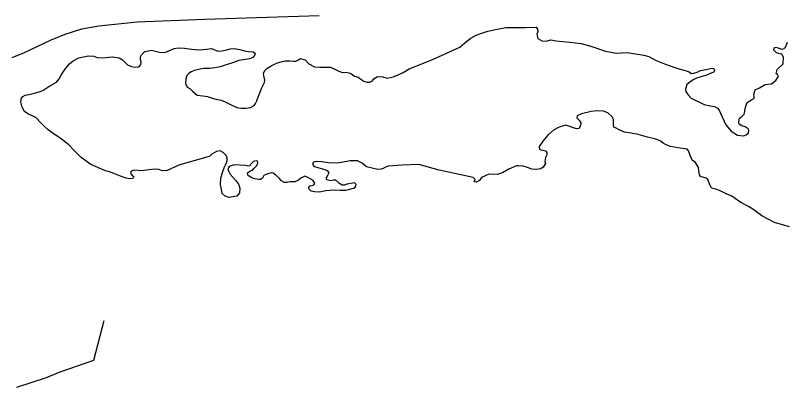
# Model space of a CAD drawing. Extents: x 3715084 to 3753216, y 488173 to 513963.
# Drawn here: x 3730315 to 3731481, y 495419 to 495982 of the extents above; entities that cross this region are included whole.
import ezdxf

# ---------------------------------------------------------------- set-up
doc = ezdxf.new("R2010")
doc.units = 0
doc.layers.add('V-SITE-OTLN', color=7, linetype='Continuous')
doc.layers.add('V-TOPO-SHOR', color=7, linetype='Continuous')

msp = doc.modelspace()

# ---------------------------------------------------------------- linework, layer by layer
at = {"layer": 'V-SITE-OTLN'}
for p, q in [((3730601.2, 495976.2), (3730774.4, 495981.8)), ((3730441.1, 495965.9), (3730498.7, 495972.1)), ((3730498.7, 495972.1), (3730601.2, 495976.2)), ((3730390.2, 495953.7), (3730415.2, 495961.7)), ((3730415.2, 495961.7), (3730441.1, 495965.9)), ((3730368, 495944.3), (3730390.2, 495953.7)), ((3730328.7, 495925.9), (3730368, 495944.3)), ((3730309.9, 495918), (3730328.7, 495925.9))]:
    msp.add_line(p, q, dxfattribs=at)
at = {"layer": 'V-TOPO-SHOR'}
msp.add_line((3730448.6, 495520.5), (3730432.7, 495460.4), dxfattribs=at)
for points in [[(3730987, 495934), (3730997.8, 495942.7), (3731003.9, 495947.3), (3731011.7, 495951.8), (3731020.4, 495955.2), (3731029.6, 495958.1), (3731041.1, 495960.7), (3731056.7, 495963.7), (3731086, 495963.7), (3731102.4, 495964), (3731104.6, 495961), (3731105.1, 495957.3), (3731103.7, 495952.8), (3731105.2, 495947), (3731112.2, 495943), (3731119.5, 495943.5), (3731124.7, 495944.7), (3731132.5, 495943.6), (3731153.8, 495941.3), (3731170.8, 495939.2), (3731185.2, 495935.4), (3731207.4, 495928), (3731223.6, 495924.8), (3731231.8, 495925.1), (3731240.4, 495925.6), (3731252.7, 495923.6), (3731265.4, 495921.9), (3731273.3, 495919.7), (3731284.2, 495913.8), (3731296.9, 495908.6), (3731305.3, 495905.8), (3731315.6, 495902.2), (3731322.4, 495900), (3731329.6, 495898.2), (3731334.3, 495896.6), (3731337, 495894.2), (3731341.3, 495894.4), (3731346, 495896.3), (3731351.3, 495898.4), (3731359.3, 495900.3), (3731368.9, 495902), (3731371.2, 495901.4), (3731372.2, 495899.2), (3731370.8, 495895.7), (3731368.4, 495894.8), (3731361.6, 495892.1), (3731352.2, 495889.2), (3731345.3, 495886.9), (3731340.2, 495884.6), (3731334.9, 495881), (3731330.8, 495877.5), (3731328.6, 495870.5), (3731329.2, 495867), (3731332.1, 495862.1), (3731336.9, 495856.9), (3731356.6, 495847.2), (3731366.3, 495845), (3731372.4, 495844.4), (3731377, 495841.6), (3731379.7, 495838.7), (3731381.5, 495834), (3731389.5, 495816.5), (3731397.5, 495807.1), (3731407.4, 495800.8), (3731416.1, 495799.7), (3731420.1, 495801.2), (3731423.8, 495804), (3731424.6, 495808.2), (3731423.3, 495810.2), (3731418.6, 495813.6), (3731413.9, 495815.2), (3731410, 495817.3), (3731409.1, 495820.9), (3731410.5, 495826.3), (3731413.6, 495829), (3731417.4, 495832.5), (3731418.2, 495836.6), (3731419, 495841.3), (3731420.8, 495847.9), (3731421.8, 495850.4), (3731426.1, 495852.9), (3731428.7, 495854.5), (3731432.2, 495856.4), (3731432.2, 495859.2), (3731431.8, 495862.1), (3731434.2, 495869.3), (3731440.7, 495872.2), (3731449, 495877.2), (3731458.7, 495878.3), (3731465.4, 495883.3), (3731469.4, 495889.3), (3731467.8, 495892.5), (3731465.7, 495893.8), (3731467.5, 495899.9), (3731476.5, 495908.8), (3731476.8, 495918.8), (3731474.5, 495923.3), (3731469.2, 495924.5), (3731465.7, 495925.7), (3731462.4, 495929.2), (3731462.8, 495932.9)], [(3730570.5, 495932.3), (3730581.2, 495930.8), (3730592.4, 495929.8), (3730604.1, 495930.6), (3730611.5, 495931.8), (3730620.8, 495927.8), (3730627.1, 495928.1), (3730634.5, 495929.8), (3730639.8, 495931.4), (3730645.9, 495931.7), (3730654.3, 495930.3), (3730661.5, 495928.5), (3730667.3, 495927.4), (3730674.5, 495926.8), (3730677.6, 495924.2), (3730676.4, 495921.1), (3730673.7, 495918.4), (3730668.8, 495916.3), (3730662.9, 495915.2), (3730652.6, 495913.5), (3730643, 495910.4), (3730632, 495906.4), (3730624.4, 495904.1), (3730616.2, 495902.6), (3730608.3, 495901.5), (3730599.8, 495901.4), (3730591.9, 495900.3), (3730585.9, 495898.8), (3730580.6, 495896.8), (3730576.9, 495894.1), (3730574.1, 495890.8), (3730572.7, 495885.6), (3730571.9, 495879), (3730574.4, 495873.3), (3730578.8, 495871.5), (3730582.9, 495866.8), (3730589.5, 495861.4), (3730598.1, 495860.4), (3730605.1, 495859.4), (3730615.8, 495856), (3730625.8, 495853.9), (3730632, 495851.2), (3730640.3, 495847), (3730649.5, 495842.6), (3730656.5, 495841.6), (3730663.5, 495841.9), (3730670.2, 495842.9), (3730676.1, 495845.9), (3730678.2, 495848.5), (3730680.2, 495852.9), (3730682.6, 495859.6), (3730684.4, 495864.8), (3730687, 495871.6), (3730691.8, 495880.2), (3730692, 495884.7), (3730691.2, 495888.2), (3730690.3, 495893.9), (3730692.3, 495898.5), (3730695.2, 495901.4), (3730700.3, 495904.5), (3730704.7, 495907), (3730711.3, 495910.1), (3730716.6, 495911.8), (3730723.4, 495913.1), (3730729.7, 495913.3), (3730735.3, 495912.7), (3730739.1, 495912.6), (3730743, 495914.9), (3730745.7, 495916.7), (3730753.3, 495914.7), (3730758.8, 495908.6), (3730767.1, 495904), (3730775.3, 495903.6), (3730791.5, 495903.5), (3730799.1, 495900.3), (3730803.8, 495897.5), (3730809.8, 495895.5), (3730814.1, 495896.1), (3730819.2, 495895.2), (3730823.1, 495893.3), (3730827.5, 495890.1), (3730833.2, 495888.5), (3730837.1, 495885.7), (3730841.7, 495882.4), (3730846.8, 495880.8), (3730851.1, 495881.1), (3730854.8, 495883.1), (3730857.2, 495886), (3730862.7, 495889.6), (3730870.7, 495889), (3730877.3, 495887.2), (3730886.1, 495888.9), (3730892.8, 495891.6), (3730901.2, 495895.4), (3730910.4, 495901.2), (3730919.4, 495904.8), (3730930.6, 495909), (3730944.7, 495914.6), (3730965.1, 495923.6), (3730976, 495928.6), (3730987, 495934)], [(3731462.8, 495932.9), (3731465.8, 495933.9), (3731469.7, 495932.1), (3731474.4, 495930.7), (3731477.7, 495931.8), (3731480, 495934), (3731482.8, 495941.2)], [(3730639.7, 495741.9), (3730643.8, 495737.2), (3730647.7, 495733.1), (3730652.1, 495726.8), (3730654.2, 495720.8), (3730654, 495713.7), (3730649.6, 495708.7), (3730638.1, 495706.8), (3730631.9, 495708.6), (3730627.6, 495712.6), (3730626.3, 495718.6), (3730624.8, 495726.4), (3730625.6, 495736), (3730627.9, 495744.2), (3730631.2, 495752.9), (3730633.6, 495758), (3730635, 495762.1), (3730635.2, 495767.2), (3730633.3, 495770.5), (3730629.1, 495774.8), (3730624.4, 495777), (3730619.1, 495776.3), (3730612.1, 495772.2), (3730608.9, 495769.3), (3730602.1, 495767), (3730562.1, 495755.6), (3730544.1, 495747.6), (3730537.5, 495747.2), (3730531.8, 495749.2), (3730524.8, 495749.7), (3730516.8, 495748.3), (3730506.2, 495747.1), (3730495.1, 495747.9), (3730490.6, 495747.2), (3730489, 495744.8), (3730489.8, 495741.9), (3730491.7, 495739.2), (3730494.1, 495738.4), (3730492.5, 495735.6), (3730487.6, 495734.9), (3730482.3, 495735.7), (3730473.6, 495738.7), (3730463.6, 495742.7), (3730457, 495745.5), (3730451, 495747.1), (3730428.8, 495756.4), (3730414.4, 495767.3), (3730403.2, 495778.3), (3730395.4, 495786), (3730386.7, 495793.1), (3730378.9, 495798.6), (3730372.1, 495802.8), (3730364.5, 495808.9), (3730358.7, 495814), (3730353.7, 495818.9), (3730345.7, 495827.8), (3730333.5, 495832.9), (3730328.4, 495836.5), (3730325, 495843.1), (3730323.1, 495851.2), (3730323.9, 495856.8), (3730325.9, 495859.1), (3730329.6, 495861.5), (3730338, 495863), (3730345.2, 495864.7), (3730350.7, 495866.2), (3730356.2, 495868.5), (3730365.4, 495874.5), (3730376.8, 495880.8), (3730381.1, 495886.1), (3730383.9, 495891.5), (3730387.5, 495897.1), (3730391, 495902), (3730396.3, 495908.4), (3730402, 495913), (3730410.9, 495917.7), (3730424.8, 495920.7), (3730433.5, 495920.2), (3730438.4, 495918.2), (3730445.8, 495917.6), (3730456, 495918.9), (3730462, 495919), (3730471.6, 495917.8), (3730476.6, 495914.6), (3730484.4, 495907), (3730490.2, 495904.4), (3730495.7, 495903.5), (3730500.4, 495904.1), (3730503.1, 495905.8), (3730504.5, 495907.4), (3730505.1, 495911.1), (3730504.2, 495914.8), (3730504.2, 495919.1), (3730505.4, 495922), (3730510.7, 495927.3), (3730520.7, 495929.3), (3730532.8, 495926.3), (3730540.8, 495926), (3730554.9, 495932), (3730561.3, 495932.9), (3730570.5, 495932.3)], [(3731485.8, 495662.3), (3731463.2, 495668.9), (3731444.3, 495678.8), (3731432.1, 495687.9), (3731423.9, 495693), (3731412.5, 495699), (3731398.5, 495708.5), (3731389.9, 495712.4), (3731380.2, 495717), (3731374.7, 495719.2), (3731368.1, 495720.6), (3731365, 495727.3), (3731362.3, 495734.1), (3731359.6, 495736.1), (3731354.9, 495737.3), (3731352, 495738.1), (3731349.9, 495741.1), (3731348.8, 495747.3), (3731348.4, 495752), (3731343.6, 495759.5), (3731338.7, 495763.2), (3731335.5, 495770.1), (3731333.2, 495777.3), (3731331.3, 495779.9), (3731316.8, 495781.5), (3731305.7, 495783.6), (3731299.3, 495786), (3731294.6, 495788.7), (3731290.3, 495792.5), (3731283.5, 495794.9), (3731271.1, 495797.9), (3731257, 495801.7), (3731246.5, 495803.7), (3731236.4, 495805.6), (3731228.2, 495808.8), (3731222.7, 495811.9), (3731220, 495813.1), (3731219.7, 495817.4), (3731219.5, 495824.4), (3731217.6, 495828.8), (3731211, 495834.7), (3731204.4, 495837.1), (3731194.6, 495837.5), (3731186, 495836.4), (3731171.4, 495833.2), (3731164.5, 495829.9), (3731163.9, 495827), (3731167.8, 495823.3), (3731170.1, 495819.4), (3731170.4, 495817.4), (3731167.5, 495811), (3731164.1, 495810.2), (3731158.7, 495812), (3731152.5, 495814.4), (3731146.8, 495815.8), (3731137.2, 495813), (3731128.6, 495808.3), (3731120.5, 495801), (3731112.5, 495791.9), (3731106.9, 495783.7), (3731107.5, 495779), (3731112.7, 495778.2), (3731116.8, 495777), (3731118.6, 495774.6), (3731118.7, 495771.3), (3731116.6, 495767), (3731115.7, 495761.2), (3731116.7, 495757.9), (3731113.3, 495752.6), (3731109.6, 495750.1), (3731102.4, 495748.8), (3731096.1, 495749.4), (3731089.3, 495751.8), (3731083.1, 495754), (3731076.1, 495754.7), (3731073.1, 495754.3), (3731061.2, 495749.3), (3731051.8, 495744.1), (3731043.5, 495741.6), (3731030.8, 495741.7), (3731020.1, 495737.1), (3731016.7, 495732.5), (3731011.6, 495729.6), (3731008.9, 495730.2), (3731010.3, 495733.7), (3731007.2, 495736.8)], [(3731007.2, 495736.8), (3730995.9, 495739.2), (3730955.7, 495748), (3730925.1, 495756.4), (3730899.3, 495755.6), (3730878.8, 495754), (3730874.5, 495752.5), (3730871.2, 495750.3), (3730868.1, 495749.6), (3730863.2, 495748.8), (3730845.8, 495753.1), (3730839.2, 495758.6), (3730832.2, 495762), (3730821.3, 495761.9), (3730808, 495759.4), (3730801.2, 495758.3), (3730788.5, 495758.8), (3730777.7, 495760.4), (3730770.1, 495761.1), (3730766, 495760.3), (3730764.6, 495759), (3730764.8, 495756.2), (3730766.9, 495753.5), (3730770.8, 495752.5), (3730777.5, 495750.7), (3730782.7, 495749.1), (3730786.8, 495747.1), (3730788.7, 495744.1), (3730787.5, 495741), (3730786.4, 495738.7), (3730784.8, 495736.6), (3730784.8, 495734.4), (3730787.5, 495733.2), (3730792, 495732.6), (3730795.9, 495733.3), (3730799, 495733.5), (3730804.2, 495728.6), (3730808.9, 495725.8), (3730813, 495725.8), (3730816.9, 495727.5), (3730827.1, 495729.2), (3730830, 495726.8), (3730829.2, 495723.7), (3730827, 495721), (3730818.8, 495718.3), (3730814.5, 495717.2), (3730805.9, 495717.3), (3730796.4, 495717.5), (3730784.4, 495716.8), (3730774.9, 495714.6), (3730767.2, 495715), (3730762, 495716.2), (3730759.1, 495719.2), (3730758.5, 495721.1), (3730758.9, 495722.5), (3730760.3, 495724.2), (3730763.6, 495725), (3730766.2, 495726), (3730767.7, 495728.5), (3730765.2, 495732.4), (3730758.4, 495736.2), (3730752.4, 495738.9), (3730746.5, 495735.9), (3730743, 495732.8), (3730737.5, 495730.3), (3730730.6, 495730.1), (3730726, 495729.2), (3730722, 495729.2), (3730717.4, 495731.6), (3730713.7, 495736.1), (3730708.7, 495740.3), (3730704.8, 495743.6), (3730701.5, 495743.8), (3730695.2, 495742.1), (3730690.7, 495739.8), (3730688.5, 495736.1), (3730686.2, 495734), (3730683, 495734), (3730677.2, 495734.8), (3730672.5, 495736.4), (3730668.2, 495738.8), (3730666.7, 495739.6), (3730665.7, 495744.1), (3730669.5, 495746.6), (3730673.6, 495748.1), (3730676.1, 495750.8), (3730680.1, 495754.9), (3730681.5, 495758.8), (3730680.9, 495761.6), (3730679, 495762.3), (3730674.8, 495761.2), (3730670.5, 495756.6), (3730669.5, 495754.6), (3730667.2, 495754), (3730662.5, 495755.1), (3730645.5, 495755.8), (3730639.6, 495754.1), (3730637.9, 495753.1), (3730636.3, 495750.2), (3730637.2, 495746.9), (3730639.7, 495741.9)], [(3730432.7, 495460.4), (3730382.1, 495442.6), (3730361, 495434), (3730316.1, 495419.5)]]:
    msp.add_lwpolyline(points, dxfattribs=at)

doc.saveas('drawing.dxf')
